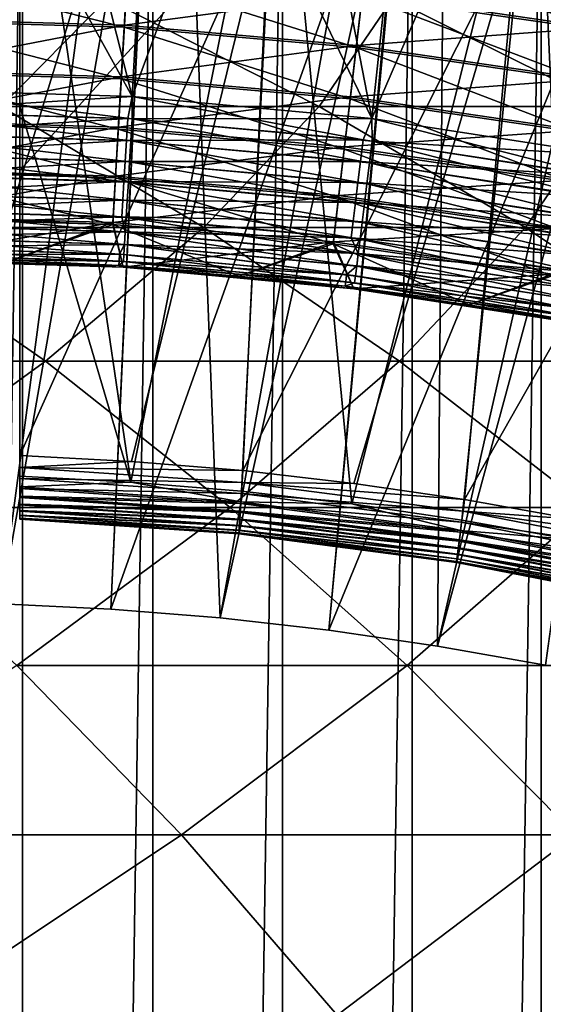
# Model space of a CAD drawing. Header units: metres. Extents: x -410 to 15, y -15 to 15.
# Tile 310 of 346: x 0.3 to 1.52, y 7.06 to 9.36. Entities that reach past the tile are written whole.
import ezdxf

# ---------------------------------------------------------------- set-up
doc = ezdxf.new("R2010")
doc.units = ezdxf.units.M
doc.layers.add('solid_508382', color=7, linetype='CONTINUOUS')

msp = doc.modelspace()

# ---------------------------------------------------------------- linework, layer by layer
at = {"layer": 'solid_508382'}
for points in [[(0.3, 8.19451, -14.546535), (0.3, 8.19451, -5.883568), (0.3, 11.145964, -14.6)], [(0.3, 8.196794, -5.853557), (0.3, 11.145964, -14.6), (0.3, 8.19451, -5.883568)], [(0.3, 8.196645, -14.575527), (0.3, 8.19451, -14.546535), (0.3, 11.145964, -14.6)], [(0.3, 9.159961, -5.211029), (0.3, 11.145964, -14.6), (0.3, 8.294577, -5.710363)], [(0.3, 8.269828, -5.727253), (0.3, 8.294577, -5.710363), (0.3, 11.145964, -14.6)], [(0.3, 10.045522, -4.7), (0.3, 11.145964, -14.6), (0.3, 9.159961, -5.211029)], [(0.3, 8.248056, -5.747411), (0.3, 8.269828, -5.727253), (0.3, 11.145964, -14.6)], [(0.3, 8.22932, -5.770882), (0.3, 8.248056, -5.747411), (0.3, 11.145964, -14.6)], [(0.3, 8.214392, -5.796696), (0.3, 8.22932, -5.770882), (0.3, 11.145964, -14.6)], [(0.3, 8.203401, -5.82464), (0.3, 8.214392, -5.796696), (0.3, 11.145964, -14.6)], [(0.3, 8.196794, -5.853557), (0.3, 8.203401, -5.82464), (0.3, 11.145964, -14.6)], [(0.3, 8.202858, -14.603684), (0.3, 8.196645, -14.575527), (0.3, 11.145964, -14.6)], [(0.3, 11.142249, -14.660603), (0.3, 8.202858, -14.603684), (0.3, 11.145964, -14.6)], [(0.3, 11.142249, -14.660603), (0.3, 8.213234, -14.63096), (0.3, 8.202858, -14.603684)], [(0.3, 11.142249, -14.660603), (0.3, 8.227347, -14.656286), (0.3, 8.213234, -14.63096)], [(0.3, 11.142249, -14.660603), (0.3, 8.245127, -14.679465), (0.3, 8.227347, -14.656286)], [(0.3, 11.131426, -14.719661), (0.3, 8.245127, -14.679465), (0.3, 11.142249, -14.660603)], [(0.3, 11.131426, -14.719661), (0.3, 8.265933, -14.699665), (0.3, 8.245127, -14.679465)], [(0.3, 11.131426, -14.719661), (0.3, 8.289594, -14.716764), (0.3, 8.265933, -14.699665)], [(0.3, 11.131426, -14.719661), (0.3, 8.315187, -14.730075), (0.3, 8.289594, -14.716764)], [(0.3, 11.113374, -14.777454), (0.3, 8.315187, -14.730075), (0.3, 11.131426, -14.719661)], [(0.3, 11.113374, -14.777454), (0.3, 8.342844, -14.73972), (0.3, 8.315187, -14.730075)], [(0.3, 11.088619, -14.832443), (0.3, 8.342844, -14.73972), (0.3, 11.113374, -14.777454)], [(0.3, 11.057224, -14.884284), (0.3, 8.342844, -14.73972), (0.3, 11.088619, -14.832443)], [(0.3, 11.057224, -14.884284), (0.3, 9.009491, -14.918241), (0.3, 8.342844, -14.73972)], [(0.3, 11.02002, -14.93171), (0.3, 9.009491, -14.918241), (0.3, 11.057224, -14.884284)], [(0.3, 10.977114, -14.974545), (0.3, 9.009491, -14.918241), (0.3, 11.02002, -14.93171)], [(0.651775, 10.980674, -15.553847), (0, 11, -15.553847), (0.256489, 7.995887, -14.75)], [(0.651775, 10.980674, -15.553847), (0.256489, 7.995887, -14.75), (0.512687, 7.983555, -14.75)], [(0.3, 10.929618, -15.011671), (0.3, 9.009491, -14.918241), (0.3, 10.977114, -14.974545)], [(0.651775, 10.980674, -15.553847), (0.512687, 7.983555, -14.75), (0.76833, 7.963019, -14.75)], [(0.651775, 10.980674, -15.553847), (0.76833, 7.963019, -14.75), (1.301156, 10.922774, -15.553847)], [(0.3, 10.87772, -15.042985), (0.3, 9.009491, -14.918241), (0.3, 10.929618, -15.011671)], [(1.301156, 10.922774, -15.553847), (0.76833, 7.963019, -14.75), (1.023157, 7.934302, -14.75)], [(1.301156, 10.922774, -15.553847), (1.023157, 7.934302, -14.75), (1.276885, 7.89744, -14.75)], [(1.301156, 10.922774, -15.553847), (1.276885, 7.89744, -14.75), (1.94583, 10.82653, -15.553847)], [(0.3, 10.823248, -15.06744), (0.3, 9.009491, -14.918241), (0.3, 10.87772, -15.042985)], [(1.94583, 10.82653, -15.553847), (1.276885, 7.89744, -14.75), (1.529273, 7.852472, -14.75)], [(0.3, 10.765472, -15.08547), (0.3, 9.009491, -14.918241), (0.3, 10.823248, -15.06744)], [(0.3, 10.706429, -15.096283), (0.3, 9.009491, -14.918241), (0.3, 10.765472, -15.08547)], [(0.3, 10.706429, -15.096283), (0.3, 10.645774, -15.1), (0.3, 9.009491, -14.918241)], [(0.3, 10.645774, -15.1), (0.3, 9.688176, -15.1), (0.3, 9.009491, -14.918241)], [(0, 9.2, -22.299999), (0, 10.2, -22.299999), (0.309036, 10.195269, -22.299999)], [(0.562839, 9.182867, -25.9), (0.309032, 10.19527, -25.9), (0, 10.2, -25.9)], [(0, 9.2, -25.9), (0.562839, 9.182867, -25.9), (0, 10.2, -25.9)], [(0.562835, 9.182867, -22.299999), (0, 9.2, -22.299999), (0.309036, 10.195269, -22.299999)], [(0.562839, 9.182867, -25.9), (0.617015, 10.18129, -25.9), (0.309032, 10.19527, -25.9)], [(0.562835, 9.182867, -22.299999), (0.309036, 10.195269, -22.299999), (0.617023, 10.18129, -22.299999)], [(0.562835, 9.182867, -22.299999), (0.617023, 10.18129, -22.299999), (0.923961, 10.158061, -22.299999)], [(0.562839, 9.182867, -25.9), (1.12348, 9.131123, -25.9), (0.617015, 10.18129, -25.9)], [(1.12348, 9.131123, -25.9), (0.923951, 10.158062, -25.9), (0.617015, 10.18129, -25.9)], [(1.123474, 9.131123, -22.299999), (0.562835, 9.182867, -22.299999), (0.923961, 10.158061, -22.299999)], [(1.12348, 9.131123, -25.9), (1.229851, 10.125583, -25.9), (0.923951, 10.158062, -25.9)], [(1.123474, 9.131123, -22.299999), (0.923961, 10.158061, -22.299999), (1.229863, 10.125581, -22.299999)], [(1.123474, 9.131123, -22.299999), (1.229863, 10.125581, -22.299999), (1.535206, 10.083769, -22.299999)], [(1.12348, 9.131123, -25.9), (1.683182, 9.044641, -25.9), (1.229851, 10.125583, -25.9)], [(1.683182, 9.044641, -25.9), (1.535192, 10.083771, -25.9), (1.229851, 10.125583, -25.9)], [(0.305982, 10.095304, -32.299999), (0, -10.1, -32.299999), (0, 10.1, -32.299999)], [(0.305982, 10.095304, -32.299999), (0.305982, -10.095304, -32.299999), (0, -10.1, -32.299999)], [(0.305982, 10.095304, -32.299999), (0.610878, 10.081466, -32.299999), (0.305982, -10.095304, -32.299999)], [(0.610878, 10.081466, -32.299999), (0.610878, -10.081466, -32.299999), (0.305982, -10.095304, -32.299999)], [(0.610878, 10.081466, -32.299999), (0.914688, 10.058486, -32.299999), (0.610878, -10.081466, -32.299999)], [(1.683175, 9.044641, -22.299999), (1.123474, 9.131123, -22.299999), (1.535206, 10.083769, -22.299999)], [(0.559589, 8.281115, -5.710363), (0.3, 10.045522, -4.7), (0.3, 9.159961, -5.211029)], [(0.559589, 8.281115, -5.710363), (0.906218, 10.009059, -4.7), (0.3, 10.045522, -4.7)], [(0.914688, 10.058486, -32.299999), (0.914689, -10.058486, -32.299999), (0.610878, -10.081466, -32.299999)], [(0.914688, 10.058486, -32.299999), (1.217422, 10.026363, -32.299999), (0.914689, -10.058486, -32.299999)], [(1.217422, 10.026363, -32.299999), (1.217424, -10.026363, -32.299999), (0.914689, -10.058486, -32.299999)], [(1.217422, 10.026363, -32.299999), (1.519529, 9.985017, -32.299999), (1.217424, -10.026363, -32.299999)], [(0.603918, 9.981748, -4.7), (0, 8, -5.854701), (0, 10, -4.7)], [(0.559589, 8.281115, -5.710363), (0.818629, 8.259531, -5.710363), (0.906218, 10.009059, -4.7)], [(0.818629, 8.259531, -5.710363), (1.076866, 8.229846, -5.710363), (0.906218, 10.009059, -4.7)], [(1.076866, 8.229846, -5.710363), (1.509067, 9.936056, -4.7), (0.906218, 10.009059, -4.7)], [(0.603918, 9.981748, -4.7), (0.256489, 7.995887, -5.854701), (0, 8, -5.854701)], [(0.603918, 9.981748, -4.7), (0.512687, 7.983555, -5.854701), (0.256489, 7.995887, -5.854701)], [(0.603918, 9.981748, -4.7), (1.205523, 9.92707, -4.7), (0.512687, 7.983555, -5.854701)], [(1.519529, 9.985017, -32.299999), (1.51953, -9.985017, -32.299999), (1.217424, -10.026363, -32.299999)], [(1.519529, 9.985017, -32.299999), (1.820659, 9.93451, -32.299999), (1.51953, -9.985017, -32.299999)], [(1.205523, 9.92707, -4.7), (0.76833, 7.963019, -5.854701), (0.512687, 7.983555, -5.854701)], [(1.205523, 9.92707, -4.7), (1.023157, 7.934302, -5.854701), (0.76833, 7.963019, -5.854701)], [(1.205523, 9.92707, -4.7), (1.802583, 9.836193, -4.7), (1.023157, 7.934302, -5.854701)], [(1.076866, 8.229846, -5.710363), (1.334048, 8.192089, -5.710363), (1.509067, 9.936056, -4.7)], [(1.334048, 8.192089, -5.710363), (1.589921, 8.146297, -5.710363), (1.509067, 9.936056, -4.7)], [(1.589921, 8.146297, -5.710363), (2.106335, 9.826793, -4.7), (1.509067, 9.936056, -4.7)], [(1.820659, 9.93451, -32.299999), (1.82066, -9.93451, -32.299999), (1.51953, -9.985017, -32.299999)], [(1.802583, 9.836193, -4.7), (1.276885, 7.89744, -5.854701), (1.023157, 7.934302, -5.854701)], [(1.802583, 9.836193, -4.7), (1.529273, 7.852472, -5.854701), (1.276885, 7.89744, -5.854701)], [(0.3, 9.009491, -14.918241), (0.3, 9.688176, -15.1), (0.88522, 9.652264, -15.1)], [(0.88522, 9.652264, -15.1), (0.561136, 8.329356, -14.73972), (0.3, 8.342844, -14.73972)], [(0.3, 9.009491, -14.918241), (0.88522, 9.652264, -15.1), (0.3, 8.342844, -14.73972)], [(0.88522, 9.652264, -15.1), (0.821722, 8.307696, -14.73972), (0.561136, 8.329356, -14.73972)], [(0.88522, 9.652264, -15.1), (1.465122, 9.58145, -15.1), (0.821722, 8.307696, -14.73972)], [(1.465122, 9.58145, -15.1), (1.081502, 8.277886, -14.73972), (0.821722, 8.307696, -14.73972)], [(1.465122, 9.58145, -15.1), (1.340221, 8.239955, -14.73972), (1.081502, 8.277886, -14.73972)], [(1.465122, 9.58145, -15.1), (2.04072, 9.475516, -15.1), (1.340221, 8.239955, -14.73972)], [(1.100887, 9.418691, -22.900124), (1.646673, 9.338744, -22.900124), (1.115099, 9.540284, -22.904623)], [(1.646673, 9.338744, -22.900124), (1.667931, 9.459306, -22.904623), (1.115099, 9.540284, -22.904623)], [(0.544269, 9.344731, -22.908129), (0.551376, 9.466766, -22.900124), (0, 9.48281, -22.900124)], [(0.544269, 9.344731, -22.908129), (0, 9.48281, -22.900124), (0, 9.360567, -22.908129)], [(0.551668, 9.471777, -25.299938), (0.544559, 9.34971, -25.292444), (0, 9.365555, -25.292444)], [(0.544269, 9.344731, -22.908129), (1.086696, 9.297275, -22.908129), (0.551376, 9.466766, -22.900124)], [(0.551668, 9.471777, -25.299938), (1.10147, 9.423676, -25.299938), (0.544559, 9.34971, -25.292444)], [(1.086696, 9.297275, -22.908129), (1.100887, 9.418691, -22.900124), (0.551376, 9.466766, -22.900124)], [(2.04072, 9.475516, -15.1), (1.597625, 8.193939, -14.73972), (1.340221, 8.239955, -14.73972)], [(1.668799, 9.46423, -25.294926), (1.647544, 9.343688, -25.299938), (1.10147, 9.423676, -25.299938)], [(1.10147, 9.423676, -25.299938), (1.087275, 9.302228, -25.292444), (0.544559, 9.34971, -25.292444)], [(1.10147, 9.423676, -25.299938), (1.647544, 9.343688, -25.299938), (1.087275, 9.302228, -25.292444)], [(-0.231212, 9.411716, 121.166046), (0.256535, 9.159735, 121.398659), (0.503374, 9.411716, 119.541977)], [(0.256535, 9.159735, 121.398659), (1.00013, 9.159735, 119.754669), (0.503374, 9.411716, 119.541977)], [(0.503374, 9.411716, 119.541977), (1.00013, 9.159735, 119.754669), (1.171669, 9.411716, 117.889526)], [(1.00013, 9.159735, 119.754669), (1.676621, 9.159735, 118.081947), (1.171669, 9.411716, 117.889526)], [(1.086696, 9.297275, -22.908129), (1.625445, 9.218359, -22.908129), (1.100887, 9.418691, -22.900124)], [(1.625445, 9.218359, -22.908129), (1.646673, 9.338744, -22.900124), (1.100887, 9.418691, -22.900124)], [(1.171669, 9.411716, 117.889526), (1.676621, 9.159735, 118.081947), (1.772579, 9.411716, 116.211395)], [(0.544559, 9.34971, -25.292444), (0, 9.244681, -25.272524), (0, 9.365555, -25.292444)], [(0.537245, 9.224146, -22.928555), (0.544269, 9.344731, -22.908129), (0, 9.360567, -22.908129)], [(0.537245, 9.224146, -22.928555), (0, 9.360567, -22.908129), (0, 9.239779, -22.928555)], [(0.544559, 9.34971, -25.292444), (0.53753, 9.22904, -25.272524), (0, 9.244681, -25.272524)], [(0.537245, 9.224146, -22.928555), (1.072673, 9.177302, -22.928555), (0.544269, 9.344731, -22.908129)], [(0.544559, 9.34971, -25.292444), (1.087275, 9.302228, -25.292444), (0.53753, 9.22904, -25.272524)], [(1.072673, 9.177302, -22.928555), (1.086696, 9.297275, -22.908129), (0.544269, 9.344731, -22.908129)], [(1.647544, 9.343688, -25.299938), (1.626311, 9.22327, -25.292444), (1.087275, 9.302228, -25.292444)], [(1.087275, 9.302228, -25.292444), (1.073242, 9.182172, -25.272524), (0.53753, 9.22904, -25.272524)], [(1.072673, 9.177302, -22.928555), (1.604471, 9.099405, -22.928555), (1.086696, 9.297275, -22.908129)], [(1.087275, 9.302228, -25.292444), (1.626311, 9.22327, -25.292444), (1.073242, 9.182172, -25.272524)], [(1.604471, 9.099405, -22.928555), (1.625445, 9.218359, -22.908129), (1.086696, 9.297275, -22.908129)], [(0.53753, 9.22904, -25.272524), (0, 9.126469, -25.240383), (0, 9.244681, -25.272524)], [(0.53038, 9.106269, -22.961189), (0.537245, 9.224146, -22.928555), (0, 9.239779, -22.928555)], [(0.53038, 9.106269, -22.961189), (0, 9.239779, -22.928555), (0, 9.121701, -22.961189)], [(0.53753, 9.22904, -25.272524), (0.530657, 9.111028, -25.240383), (0, 9.126469, -25.240383)], [(0.53038, 9.106269, -22.961189), (1.058965, 9.060023, -22.961189), (0.537245, 9.224146, -22.928555)], [(0.53753, 9.22904, -25.272524), (1.073242, 9.182172, -25.272524), (0.530657, 9.111028, -25.240383)], [(1.058965, 9.060023, -22.961189), (1.072673, 9.177302, -22.928555), (0.537245, 9.224146, -22.928555)], [(1.626311, 9.22327, -25.292444), (1.605322, 9.104234, -25.272524), (1.073242, 9.182172, -25.272524)], [(0, 9.14779, -22.303423), (0, 9.2, -22.299999), (0.562835, 9.182867, -22.299999)], [(0.563146, 9.130439, -25.896578), (0.562839, 9.182867, -25.9), (0, 9.2, -25.9)], [(0.563146, 9.130439, -25.896578), (0, 9.2, -25.9), (0, 9.14779, -25.896578)], [(0.552361, 9.131618, -22.303354), (0, 9.14779, -22.303423), (0.562835, 9.182867, -22.299999)], [(1.073242, 9.182172, -25.272524), (1.059518, 9.064758, -25.240383), (0.530657, 9.111028, -25.240383)], [(0.552361, 9.131618, -22.303354), (0.562835, 9.182867, -22.299999), (1.102707, 9.081607, -22.303354)], [(1.102707, 9.081607, -22.303354), (0.562835, 9.182867, -22.299999), (1.123474, 9.131123, -22.299999)], [(0.563146, 9.130439, -25.896578), (1.12348, 9.131123, -25.9), (0.562839, 9.182867, -25.9)], [(1.058965, 9.060023, -22.961189), (1.583967, 8.983122, -22.961189), (1.072673, 9.177302, -22.928555)], [(1.073242, 9.182172, -25.272524), (1.605322, 9.104234, -25.272524), (1.059518, 9.064758, -25.240383)], [(1.583967, 8.983122, -22.961189), (1.604471, 9.099405, -22.928555), (1.072673, 9.177302, -22.928555)], [(-0.088775, 8.87676, 123.256111), (0.730232, 8.87676, 121.624565), (0.256535, 9.159735, 121.398659)], [(0.559984, 9.079169, -25.886356), (0, 9.14779, -25.896578), (0, 9.096422, -25.886356)], [(0.559984, 9.079169, -25.886356), (0.563146, 9.130439, -25.896578), (0, 9.14779, -25.896578)], [(0.552361, 9.131618, -22.303354), (0, 9.096928, -22.313507), (0, 9.14779, -22.303423)], [(0.256535, 9.159735, 121.398659), (0.730232, 8.87676, 121.624565), (1.00013, 9.159735, 119.754669)], [(0.3, 9.159961, -5.211029), (0.3, 8.294577, -5.710363), (0.559589, 8.281115, -5.710363)], [(0.730232, 8.87676, 121.624565), (1.482576, 8.87676, 119.961235), (1.00013, 9.159735, 119.754669)], [(1.00013, 9.159735, 119.754669), (1.482576, 8.87676, 119.961235), (1.676621, 9.159735, 118.081947)], [(1.482576, 8.87676, 119.961235), (2.167028, 8.87676, 118.268829), (1.676621, 9.159735, 118.081947)], [(0.552361, 9.131618, -22.303354), (0.549259, 9.080331, -22.313507), (0, 9.096928, -22.313507)], [(0.530657, 9.111028, -25.240383), (0, 9.012149, -25.196358), (0, 9.126469, -25.240383)], [(0.523743, 8.992328, -23.005692), (0.53038, 9.106269, -22.961189), (0, 9.121701, -22.961189)], [(0.523743, 8.992328, -23.005692), (0, 9.121701, -22.961189), (0, 9.012037, -23.003691)], [(0.552361, 9.131618, -22.303354), (1.102707, 9.081607, -22.303354), (0.549259, 9.080331, -22.313507)], [(0.559984, 9.079169, -25.886356), (1.117844, 9.027475, -25.886356), (0.563146, 9.130439, -25.896578)], [(0.563146, 9.130439, -25.896578), (1.124156, 9.078454, -25.896578), (1.12348, 9.131123, -25.9)], [(1.117844, 9.027475, -25.886356), (1.124156, 9.078454, -25.896578), (0.563146, 9.130439, -25.896578)], [(1.102707, 9.081607, -22.303354), (1.123474, 9.131123, -22.299999), (1.649029, 8.998459, -22.303354)], [(1.649029, 8.998459, -22.303354), (1.123474, 9.131123, -22.299999), (1.683175, 9.044641, -22.299999)], [(1.124156, 9.078454, -25.896578), (1.683182, 9.044641, -25.9), (1.12348, 9.131123, -25.9)], [(0.530657, 9.111028, -25.240383), (0.52401, 8.996902, -25.196358), (0, 9.012149, -25.196358)], [(0.523743, 8.992328, -23.005692), (1.045715, 8.946661, -23.005692), (0.53038, 9.106269, -22.961189)], [(0.530657, 9.111028, -25.240383), (1.059518, 9.064758, -25.240383), (0.52401, 8.996902, -25.196358)], [(1.045715, 8.946661, -23.005692), (1.058965, 9.060023, -22.961189), (0.53038, 9.106269, -22.961189)], [(1.605322, 9.104234, -25.272524), (1.584795, 8.987817, -25.240383), (1.059518, 9.064758, -25.240383)], [(0.549259, 9.080331, -22.313507), (0, 9.047314, -22.330288), (0, 9.096928, -22.313507)], [(0.556931, 9.029671, -25.869513), (0, 9.096422, -25.886356), (0, 9.04683, -25.869513)], [(0.556931, 9.029671, -25.869513), (0.559984, 9.079169, -25.886356), (0, 9.096422, -25.886356)], [(0.549259, 9.080331, -22.313507), (0.546263, 9.030807, -22.330288), (0, 9.047314, -22.330288)], [(0.549259, 9.080331, -22.313507), (1.096514, 9.030601, -22.313507), (0.546263, 9.030807, -22.330288)], [(1.102707, 9.081607, -22.303354), (1.096514, 9.030601, -22.313507), (0.549259, 9.080331, -22.313507)], [(0.556931, 9.029671, -25.869513), (1.111749, 8.978259, -25.869513), (0.559984, 9.079169, -25.886356)], [(1.111749, 8.978259, -25.869513), (1.117844, 9.027475, -25.886356), (0.559984, 9.079169, -25.886356)], [(1.102707, 9.081607, -22.303354), (1.649029, 8.998459, -22.303354), (1.096514, 9.030601, -22.313507)], [(1.117844, 9.027475, -25.886356), (1.671463, 8.941538, -25.886356), (1.124156, 9.078454, -25.896578)], [(1.124156, 9.078454, -25.896578), (1.680902, 8.992031, -25.896578), (1.683182, 9.044641, -25.9)], [(1.671463, 8.941538, -25.886356), (1.680902, 8.992031, -25.896578), (1.124156, 9.078454, -25.896578)], [(1.059518, 9.064758, -25.240383), (1.046247, 8.951212, -25.196358), (0.52401, 8.996902, -25.196358)], [(1.045715, 8.946661, -23.005692), (1.564148, 8.870722, -23.005692), (1.058965, 9.060023, -22.961189)], [(1.059518, 9.064758, -25.240383), (1.584795, 8.987817, -25.240383), (1.046247, 8.951212, -25.196358)], [(1.564148, 8.870722, -23.005692), (1.583967, 8.983122, -22.961189), (1.058965, 9.060023, -22.961189)], [(0.546263, 9.030807, -22.330288), (0, 9.000318, -22.353407), (0, 9.047314, -22.330288)], [(0.55404, 8.982794, -25.846331), (0, 9.04683, -25.869513), (0, 8.999864, -25.846331)], [(0.55404, 8.982794, -25.846331), (0.556931, 9.029671, -25.869513), (0, 9.04683, -25.869513)], [(0.546263, 9.030807, -22.330288), (0.543426, 8.983897, -22.353407), (0, 9.000318, -22.353407)], [(0.546263, 9.030807, -22.330288), (1.090533, 8.981349, -22.330288), (0.543426, 8.983897, -22.353407)], [(1.096514, 9.030601, -22.313507), (1.090533, 8.981349, -22.330288), (0.546263, 9.030807, -22.330288)], [(0.55404, 8.982794, -25.846331), (1.105978, 8.931649, -25.846331), (0.556931, 9.029671, -25.869513)], [(1.105978, 8.931649, -25.846331), (1.111749, 8.978259, -25.869513), (0.556931, 9.029671, -25.869513)], [(1.096514, 9.030601, -22.313507), (1.639767, 8.947919, -22.313507), (1.090533, 8.981349, -22.330288)], [(1.649029, 8.998459, -22.303354), (1.639767, 8.947919, -22.313507), (1.096514, 9.030601, -22.313507)], [(0.52401, 8.996902, -25.196358), (0, 8.902913, -25.140907), (0, 9.012149, -25.196358)], [(0, 9.007566, -23.005692), (0.523743, 8.992328, -23.005692), (0, 9.012037, -23.003691)], [(0.517406, 8.88351, -23.0616), (0.523743, 8.992328, -23.005692), (0, 9.007566, -23.005692)], [(0.517406, 8.88351, -23.0616), (0, 9.007566, -23.005692), (0, 8.902913, -23.059093)], [(1.111749, 8.978259, -25.869513), (1.662351, 8.892791, -25.869513), (1.117844, 9.027475, -25.886356)], [(1.662351, 8.892791, -25.869513), (1.671463, 8.941538, -25.886356), (1.117844, 9.027475, -25.886356)], [(0.543426, 8.983897, -22.353407), (0, 8.956745, -22.382467), (0, 9.000318, -22.353407)], [(0.55136, 8.939342, -25.817213), (0, 8.999864, -25.846331), (0, 8.956329, -25.817213)], [(0.55136, 8.939342, -25.817213), (0.55404, 8.982794, -25.846331), (0, 8.999864, -25.846331)], [(0.52401, 8.996902, -25.196358), (0.517658, 8.887851, -25.140907), (0, 8.902913, -25.140907)], [(0.543426, 8.983897, -22.353407), (0.540795, 8.940404, -22.382467), (0, 8.956745, -22.382467)], [(0.517406, 8.88351, -23.0616), (1.03306, 8.838395, -23.0616), (0.523743, 8.992328, -23.005692)], [(0.52401, 8.996902, -25.196358), (1.046247, 8.951212, -25.196358), (0.517658, 8.887851, -25.140907)], [(1.03306, 8.838395, -23.0616), (1.045715, 8.946661, -23.005692), (0.523743, 8.992328, -23.005692)], [(0.543426, 8.983897, -22.353407), (1.084868, 8.934695, -22.353407), (0.540795, 8.940404, -22.382467)], [(1.090533, 8.981349, -22.330288), (1.084868, 8.934695, -22.353407), (0.543426, 8.983897, -22.353407)], [(0.55136, 8.939342, -25.817213), (1.100628, 8.888445, -25.817213), (0.55404, 8.982794, -25.846331)], [(1.100628, 8.888445, -25.817213), (1.105978, 8.931649, -25.846331), (0.55404, 8.982794, -25.846331)], [(1.584795, 8.987817, -25.240383), (1.564943, 8.875234, -25.196358), (1.046247, 8.951212, -25.196358)], [(1.090533, 8.981349, -22.330288), (1.630824, 8.899117, -22.330288), (1.084868, 8.934695, -22.353407)], [(1.639767, 8.947919, -22.313507), (1.630824, 8.899117, -22.330288), (1.090533, 8.981349, -22.330288)], [(1.105978, 8.931649, -25.846331), (1.653721, 8.846624, -25.846331), (1.111749, 8.978259, -25.869513)], [(1.653721, 8.846624, -25.846331), (1.662351, 8.892791, -25.869513), (1.111749, 8.978259, -25.869513)], [(0.540795, 8.940404, -22.382467), (0, 8.917342, -22.416973), (0, 8.956745, -22.382467)], [(0.548937, 8.90006, -25.782658), (0, 8.956329, -25.817213), (0, 8.916972, -25.782658)], [(0.548937, 8.90006, -25.782658), (0.55136, 8.939342, -25.817213), (0, 8.956329, -25.817213)], [(0.540795, 8.940404, -22.382467), (0.538416, 8.901073, -22.416973), (0, 8.917342, -22.416973)], [(1.046247, 8.951212, -25.196358), (1.033565, 8.842715, -25.140907), (0.517658, 8.887851, -25.140907)], [(0.540795, 8.940404, -22.382467), (1.079616, 8.89144, -22.382467), (0.538416, 8.901073, -22.416973)], [(1.084868, 8.934695, -22.353407), (1.079616, 8.89144, -22.382467), (0.540795, 8.940404, -22.382467)], [(0.548937, 8.90006, -25.782658), (1.095791, 8.849386, -25.782658), (0.55136, 8.939342, -25.817213)], [(1.095791, 8.849386, -25.782658), (1.100628, 8.888445, -25.817213), (0.55136, 8.939342, -25.817213)], [(1.03306, 8.838395, -23.0616), (1.545219, 8.763375, -23.0616), (1.045715, 8.946661, -23.005692)], [(1.046247, 8.951212, -25.196358), (1.564943, 8.875234, -25.196358), (1.033565, 8.842715, -25.140907)], [(1.545219, 8.763375, -23.0616), (1.564148, 8.870722, -23.005692), (1.045715, 8.946661, -23.005692)], [(0.538416, 8.901073, -22.416973), (0, 8.882786, -22.456329), (0, 8.917342, -22.416973)], [(0.546813, 8.865621, -25.743256), (0, 8.916972, -25.782658), (0, 8.882467, -25.743256)], [(0.546813, 8.865621, -25.743256), (0.548937, 8.90006, -25.782658), (0, 8.916972, -25.782658)], [(1.084868, 8.934695, -22.353407), (1.622353, 8.852892, -22.353407), (1.079616, 8.89144, -22.382467)], [(1.630824, 8.899117, -22.330288), (1.622353, 8.852892, -22.353407), (1.084868, 8.934695, -22.353407)], [(1.100628, 8.888445, -25.817213), (1.645721, 8.803831, -25.817213), (1.105978, 8.931649, -25.846331)], [(1.645721, 8.803831, -25.817213), (1.653721, 8.846624, -25.846331), (1.105978, 8.931649, -25.846331)], [(0, 8.902913, -25.140907), (0.517658, 8.887851, -25.140907), (0, 8.8, -25.07468)], [(0, 8.898564, -23.0616), (0.517406, 8.88351, -23.0616), (0, 8.902913, -23.059093)], [(0.538416, 8.901073, -22.416973), (0.546832, 8.865938, -22.456329), (0, 8.882786, -22.456329)], [(0, 8.898564, -23.0616), (0.270997, 8.795826, -23.12532), (0.517406, 8.88351, -23.0616)], [(0.538416, 8.901073, -22.416973), (1.074867, 8.852325, -22.416973), (0.546832, 8.865938, -22.456329)], [(1.079616, 8.89144, -22.382467), (1.074867, 8.852325, -22.416973), (0.538416, 8.901073, -22.416973)], [(0.546813, 8.865621, -25.743256), (1.091551, 8.815143, -25.743256), (0.548937, 8.90006, -25.782658)], [(1.091551, 8.815143, -25.743256), (1.095791, 8.849386, -25.782658), (0.548937, 8.90006, -25.782658)], [(1.079616, 8.89144, -22.382467), (1.614498, 8.810033, -22.382467), (1.074867, 8.852325, -22.416973)], [(1.622353, 8.852892, -22.353407), (1.614498, 8.810033, -22.382467), (1.079616, 8.89144, -22.382467)], [(-0.534215, 8.56375, 125.107941), (0.360059, 8.56375, 123.492905), (-0.088775, 8.87676, 123.256111)], [(-0.088775, 8.87676, 123.256111), (0.360059, 8.56375, 123.492905), (0.730232, 8.87676, 121.624565)], [(0.517658, 8.887851, -25.140907), (0.270997, 8.795826, -25.07468), (0, 8.8, -25.07468)], [(0.546832, 8.865938, -22.456329), (0, 8.853668, -22.499865), (0, 8.882786, -22.456329)], [(0.545024, 8.836615, -25.699682), (0, 8.882467, -25.743256), (0, 8.853407, -25.699682)], [(0.545024, 8.836615, -25.699682), (0.546813, 8.865621, -25.743256), (0, 8.882467, -25.743256)], [(0.517658, 8.887851, -25.140907), (0.541736, 8.783309, -25.07468), (0.270997, 8.795826, -25.07468)], [(0.517406, 8.88351, -23.0616), (0.270997, 8.795826, -23.12532), (0.541736, 8.783309, -23.12532)], [(0.360059, 8.56375, 123.492905), (1.188276, 8.56375, 121.84301), (0.730232, 8.87676, 121.624565)], [(0.517406, 8.88351, -23.0616), (0.541736, 8.783309, -23.12532), (0.811962, 8.762461, -23.12532)], [(0.517406, 8.88351, -23.0616), (0.811962, 8.762461, -23.12532), (1.03306, 8.838395, -23.0616)], [(0.517658, 8.887851, -25.140907), (1.033565, 8.842715, -25.140907), (0.541736, 8.783309, -25.07468)], [(0.730232, 8.87676, 121.624565), (1.188276, 8.56375, 121.84301), (1.482576, 8.87676, 119.961235)], [(1.564943, 8.875234, -25.196358), (1.545975, 8.767658, -25.140907), (1.033565, 8.842715, -25.140907)], [(1.095791, 8.849386, -25.782658), (1.638489, 8.765143, -25.782658), (1.100628, 8.888445, -25.817213)], [(1.638489, 8.765143, -25.782658), (1.645721, 8.803831, -25.817213), (1.100628, 8.888445, -25.817213)], [(1.188276, 8.56375, 121.84301), (1.949082, 8.56375, 120.160973), (1.482576, 8.87676, 119.961235)], [(1.482576, 8.87676, 119.961235), (1.949082, 8.56375, 120.160973), (2.167028, 8.87676, 118.268829)], [(0.546832, 8.865938, -22.456329), (0.54504, 8.836876, -22.499865), (0, 8.853668, -22.499865)], [(0.54504, 8.836876, -22.499865), (0, 8.830488, -22.546829), (0, 8.853668, -22.499865)], [(0.543601, 8.81354, -25.652687), (0, 8.853407, -25.699682), (0, 8.830288, -25.652687)], [(0.543601, 8.81354, -25.652687), (0.545024, 8.836615, -25.699682), (0, 8.853407, -25.699682)], [(0.545024, 8.836615, -25.699682), (1.08798, 8.786303, -25.699682), (0.546813, 8.865621, -25.743256)], [(0.546832, 8.865938, -22.456329), (1.09159, 8.815459, -22.456329), (0.54504, 8.836876, -22.499865)], [(1.08798, 8.786303, -25.699682), (1.091551, 8.815143, -25.743256), (0.546813, 8.865621, -25.743256)], [(1.074867, 8.852325, -22.416973), (1.09159, 8.815459, -22.456329), (0.546832, 8.865938, -22.456329)], [(1.074867, 8.852325, -22.416973), (1.607396, 8.771276, -22.416973), (1.09159, 8.815459, -22.456329)], [(1.614498, 8.810033, -22.382467), (1.607396, 8.771276, -22.416973), (1.074867, 8.852325, -22.416973)], [(1.091551, 8.815143, -25.743256), (1.632149, 8.731227, -25.743256), (1.095791, 8.849386, -25.782658)], [(1.632149, 8.731227, -25.743256), (1.638489, 8.765143, -25.782658), (1.095791, 8.849386, -25.782658)], [(0.54504, 8.836876, -22.499865), (0.533172, 8.814378, -22.546829), (0, 8.830488, -22.546829)], [(0.533172, 8.814378, -22.546829), (0, 8.813643, -22.596422), (0, 8.830488, -22.546829)], [(0.542568, 8.796792, -25.603073), (0, 8.830288, -25.652687), (0, 8.813508, -25.603073)], [(0.542568, 8.796792, -25.603073), (0.543601, 8.81354, -25.652687), (0, 8.830288, -25.652687)], [(0.54504, 8.836876, -22.499865), (1.064398, 8.766104, -22.546829), (0.533172, 8.814378, -22.546829)], [(1.033565, 8.842715, -25.140907), (0.811962, 8.762461, -25.07468), (0.541736, 8.783309, -25.07468)], [(0.543601, 8.81354, -25.652687), (1.085139, 8.763359, -25.652687), (0.545024, 8.836615, -25.699682)], [(1.085139, 8.763359, -25.652687), (1.08798, 8.786303, -25.699682), (0.545024, 8.836615, -25.699682)], [(0.54504, 8.836876, -22.499865), (1.088012, 8.786562, -22.499865), (1.064398, 8.766104, -22.546829)], [(1.09159, 8.815459, -22.456329), (1.088012, 8.786562, -22.499865), (0.54504, 8.836876, -22.499865)], [(1.033565, 8.842715, -25.140907), (1.081417, 8.7333, -25.07468), (0.811962, 8.762461, -25.07468)], [(1.03306, 8.838395, -23.0616), (0.811962, 8.762461, -23.12532), (1.081417, 8.7333, -23.12532)], [(1.03306, 8.838395, -23.0616), (1.081417, 8.7333, -23.12532), (1.349847, 8.695856, -23.12532)], [(1.03306, 8.838395, -23.0616), (1.349847, 8.695856, -23.12532), (1.545219, 8.763375, -23.0616)], [(1.033565, 8.842715, -25.140907), (1.545975, 8.767658, -25.140907), (1.081417, 8.7333, -25.07468)], [(0.533172, 8.814378, -22.546829), (0.532155, 8.797564, -22.596422), (0, 8.813643, -22.596422)], [(0.532155, 8.797564, -22.596422), (0, 8.803422, -22.647789), (0, 8.813643, -22.596422)], [(0.531533, 8.787292, -25.551691), (0, 8.813508, -25.603073), (0, 8.803354, -25.551691)], [(0.531533, 8.787292, -25.551691), (0.542568, 8.796792, -25.603073), (0, 8.813508, -25.603073)], [(0.531537, 8.787361, -22.647789), (0, 8.8, -22.700001), (0, 8.803422, -22.647789)], [(0.532155, 8.797564, -22.596422), (0.531537, 8.787361, -22.647789), (0, 8.803422, -22.647789)], [(0.541736, 8.783309, -25.5), (0, 8.803354, -25.551691), (0, 8.8, -25.5)], [(0.541736, 8.783309, -25.5), (0.531533, 8.787292, -25.551691), (0, 8.803354, -25.551691)], [(0.541736, 8.783309, -22.700001), (0.270997, 8.795826, -23.12532), (0, 8.8, -23.12532)], [(0, 8.8, -22.700001), (0.541736, 8.783309, -22.700001), (0, 8.8, -23.12532)], [(0.531537, 8.787361, -22.647789), (0.541736, 8.783309, -22.700001), (0, 8.8, -22.700001)], [(0.541736, 8.783309, -25.07468), (0.541736, 8.783309, -25.5), (0, 8.8, -25.5)], [(0.541736, 8.783309, -25.07468), (0, 8.8, -25.5), (0.270997, 8.795826, -25.07468)], [(0.533172, 8.814378, -22.546829), (1.064398, 8.766104, -22.546829), (0.532155, 8.797564, -22.596422)], [(0.542568, 8.796792, -25.603073), (1.083077, 8.746706, -25.603073), (0.543601, 8.81354, -25.652687)], [(1.083077, 8.746706, -25.603073), (1.085139, 8.763359, -25.652687), (0.543601, 8.81354, -25.652687)], [(1.08798, 8.786303, -25.699682), (1.626809, 8.702661, -25.699682), (1.091551, 8.815143, -25.743256)], [(1.09159, 8.815459, -22.456329), (1.632208, 8.73154, -22.456329), (1.088012, 8.786562, -22.499865)], [(1.626809, 8.702661, -25.699682), (1.632149, 8.731227, -25.743256), (1.091551, 8.815143, -25.743256)], [(1.607396, 8.771276, -22.416973), (1.632208, 8.73154, -22.456329), (1.09159, 8.815459, -22.456329)], [(0.541736, 8.783309, -22.700001), (0.541736, 8.783309, -23.12532), (0.270997, 8.795826, -23.12532)], [(0.531533, 8.787292, -25.551691), (1.061127, 8.739167, -25.551691), (0.542568, 8.796792, -25.603073)], [(0.541736, 8.783309, -25.5), (1.061127, 8.739167, -25.551691), (0.531533, 8.787292, -25.551691)], [(0.532155, 8.797564, -22.596422), (1.062367, 8.749382, -22.596422), (0.531537, 8.787361, -22.647789)], [(0.531537, 8.787361, -22.647789), (1.061135, 8.739235, -22.647789), (0.541736, 8.783309, -22.700001)], [(1.062367, 8.749382, -22.596422), (1.061135, 8.739235, -22.647789), (0.531537, 8.787361, -22.647789)], [(1.064398, 8.766104, -22.546829), (1.062367, 8.749382, -22.596422), (0.532155, 8.797564, -22.596422)], [(1.081417, 8.7333, -22.700001), (0.811962, 8.762461, -23.12532), (0.541736, 8.783309, -23.12532)], [(0.541736, 8.783309, -22.700001), (1.081417, 8.7333, -22.700001), (0.541736, 8.783309, -23.12532)], [(1.061135, 8.739235, -22.647789), (1.081417, 8.7333, -22.700001), (0.541736, 8.783309, -22.700001)], [(0.541736, 8.783309, -25.5), (1.081417, 8.7333, -25.5), (1.061127, 8.739167, -25.551691)], [(1.081417, 8.7333, -25.07468), (1.081417, 8.7333, -25.5), (0.541736, 8.783309, -25.5)], [(0.811962, 8.762461, -25.07468), (0.541736, 8.783309, -25.5), (0.541736, 8.783309, -25.07468)], [(1.081417, 8.7333, -25.07468), (0.541736, 8.783309, -25.5), (0.811962, 8.762461, -25.07468)], [(1.061127, 8.739167, -25.551691), (1.083077, 8.746706, -25.603073), (0.542568, 8.796792, -25.603073)], [(1.088012, 8.786562, -22.499865), (1.59174, 8.685844, -22.546829), (1.064398, 8.766104, -22.546829)], [(1.085139, 8.763359, -25.652687), (1.622561, 8.679935, -25.652687), (1.08798, 8.786303, -25.699682)], [(1.622561, 8.679935, -25.652687), (1.626809, 8.702661, -25.699682), (1.08798, 8.786303, -25.699682)], [(1.088012, 8.786562, -22.499865), (1.626857, 8.702918, -22.499865), (1.59174, 8.685844, -22.546829)], [(1.632208, 8.73154, -22.456329), (1.626857, 8.702918, -22.499865), (1.088012, 8.786562, -22.499865)], [(1.081417, 8.7333, -22.700001), (1.081417, 8.7333, -23.12532), (0.811962, 8.762461, -23.12532)], [(1.064398, 8.766104, -22.546829), (1.59174, 8.685844, -22.546829), (1.062367, 8.749382, -22.596422)], [(1.545975, 8.767658, -25.140907), (1.349847, 8.695856, -25.07468), (1.081417, 8.7333, -25.07468)], [(1.083077, 8.746706, -25.603073), (1.619478, 8.663442, -25.603073), (1.085139, 8.763359, -25.652687)], [(1.619478, 8.663442, -25.603073), (1.622561, 8.679935, -25.652687), (1.085139, 8.763359, -25.652687)], [(1.545975, 8.767658, -25.140907), (1.616996, 8.650164, -25.07468), (1.349847, 8.695856, -25.07468)], [(1.545219, 8.763375, -23.0616), (1.349847, 8.695856, -23.12532), (1.616996, 8.650164, -23.12532)], [(1.061127, 8.739167, -25.551691), (1.586849, 8.659154, -25.551691), (1.083077, 8.746706, -25.603073)], [(1.081417, 8.7333, -25.5), (1.586849, 8.659154, -25.551691), (1.061127, 8.739167, -25.551691)], [(1.062367, 8.749382, -22.596422), (1.588704, 8.669275, -22.596422), (1.061135, 8.739235, -22.647789)], [(1.061135, 8.739235, -22.647789), (1.586861, 8.659222, -22.647789), (1.081417, 8.7333, -22.700001)], [(1.588704, 8.669275, -22.596422), (1.586861, 8.659222, -22.647789), (1.061135, 8.739235, -22.647789)], [(1.59174, 8.685844, -22.546829), (1.588704, 8.669275, -22.596422), (1.062367, 8.749382, -22.596422)], [(1.616996, 8.650164, -22.700001), (1.349847, 8.695856, -23.12532), (1.081417, 8.7333, -23.12532)], [(1.081417, 8.7333, -22.700001), (1.616996, 8.650164, -22.700001), (1.081417, 8.7333, -23.12532)], [(1.586861, 8.659222, -22.647789), (1.616996, 8.650164, -22.700001), (1.081417, 8.7333, -22.700001)], [(1.081417, 8.7333, -25.5), (1.616996, 8.650164, -25.5), (1.586849, 8.659154, -25.551691)], [(1.616996, 8.650164, -25.07468), (1.616996, 8.650164, -25.5), (1.081417, 8.7333, -25.5)], [(1.349847, 8.695856, -25.07468), (1.081417, 8.7333, -25.5), (1.081417, 8.7333, -25.07468)], [(1.616996, 8.650164, -25.07468), (1.081417, 8.7333, -25.5), (1.349847, 8.695856, -25.07468)], [(1.586849, 8.659154, -25.551691), (1.619478, 8.663442, -25.603073), (1.083077, 8.746706, -25.603073)], [(1.616996, 8.650164, -22.700001), (1.616996, 8.650164, -23.12532), (1.349847, 8.695856, -23.12532)], [(-0.534215, 8.56375, 125.107941), (-0.111809, 8.221763, 125.353127), (0.360059, 8.56375, 123.492905)], [(-0.111809, 8.221763, 125.353127), (0.792036, 8.221763, 123.720802), (0.360059, 8.56375, 123.492905)], [(0.360059, 8.56375, 123.492905), (0.792036, 8.221763, 123.720802), (1.188276, 8.56375, 121.84301)], [(0.792036, 8.221763, 123.720802), (1.629118, 8.221763, 122.053253), (1.188276, 8.56375, 121.84301)], [(1.188276, 8.56375, 121.84301), (1.629118, 8.221763, 122.053253), (1.949082, 8.56375, 120.160973)], [(0.3, 8.315187, -14.730075), (0.3, 8.342844, -14.73972), (0.561136, 8.329356, -14.73972)], [(0.3, 8.315187, -14.730075), (0.561136, 8.329356, -14.73972), (0.821722, 8.307696, -14.73972)], [(0.3, 8.315187, -14.730075), (0.821722, 8.307696, -14.73972), (0.819971, 8.280284, -14.730178)], [(0.3, 8.315187, -14.730075), (0.819971, 8.280284, -14.730178), (0.3, 8.289594, -14.716764)], [(0.3, 8.269828, -5.727253), (0.559589, 8.281115, -5.710363), (0.3, 8.294577, -5.710363)], [(0.819971, 8.280284, -14.730178), (0.821722, 8.307696, -14.73972), (1.081502, 8.277886, -14.73972)], [(0.3, 8.289594, -14.716764), (0.818309, 8.254518, -14.716743), (0.3, 8.265933, -14.699665)], [(0.819971, 8.280284, -14.730178), (0.818309, 8.254518, -14.716743), (0.3, 8.289594, -14.716764)], [(0.3, 8.269828, -5.727253), (0.817062, 8.234984, -5.727109), (0.559589, 8.281115, -5.710363)], [(0.3, 8.248056, -5.747411), (0.817062, 8.234984, -5.727109), (0.3, 8.269828, -5.727253)], [(0.817062, 8.234984, -5.727109), (0.818629, 8.259531, -5.710363), (0.559589, 8.281115, -5.710363)], [(0.819971, 8.280284, -14.730178), (1.336719, 8.212711, -14.730178), (0.818309, 8.254518, -14.716743)], [(0.819971, 8.280284, -14.730178), (1.081502, 8.277886, -14.73972), (1.340221, 8.239955, -14.73972)], [(0.819971, 8.280284, -14.730178), (1.340221, 8.239955, -14.73972), (1.336719, 8.212711, -14.730178)], [(0.3, 8.265933, -14.699665), (0.816799, 8.230969, -14.699706), (0.3, 8.245127, -14.679465)], [(0.818309, 8.254518, -14.716743), (0.816799, 8.230969, -14.699706), (0.3, 8.265933, -14.699665)], [(0.3, 8.248056, -5.747411), (0.815647, 8.213069, -5.747446), (0.817062, 8.234984, -5.727109)], [(0.3, 8.22932, -5.770882), (0.815647, 8.213069, -5.747446), (0.3, 8.248056, -5.747411)], [(0.818309, 8.254518, -14.716743), (1.333409, 8.187106, -14.716743), (0.816799, 8.230969, -14.699706)], [(0.817062, 8.234984, -5.727109), (1.076866, 8.229846, -5.710363), (0.818629, 8.259531, -5.710363)], [(1.336719, 8.212711, -14.730178), (1.333409, 8.187106, -14.716743), (0.818309, 8.254518, -14.716743)], [(0.3, 8.245127, -14.679465), (0.815459, 8.210139, -14.679429), (0.3, 8.227347, -14.656286)], [(0.816799, 8.230969, -14.699706), (0.815459, 8.210139, -14.679429), (0.3, 8.245127, -14.679465)], [(0.3, 8.22932, -5.770882), (0.814453, 8.194427, -5.77083), (0.815647, 8.213069, -5.747446)], [(0.3, 8.214392, -5.796696), (0.814453, 8.194427, -5.77083), (0.3, 8.22932, -5.770882)], [(0.3, 8.227347, -14.656286), (0.814327, 8.192466, -14.65634), (0.3, 8.213234, -14.63096)], [(0.815459, 8.210139, -14.679429), (0.814327, 8.192466, -14.65634), (0.3, 8.227347, -14.656286)], [(0.816799, 8.230969, -14.699706), (1.330395, 8.163705, -14.699706), (0.815459, 8.210139, -14.679429)], [(0.815647, 8.213069, -5.747446), (1.330913, 8.167694, -5.727109), (0.817062, 8.234984, -5.727109)], [(1.333409, 8.187106, -14.716743), (1.330395, 8.163705, -14.699706), (0.816799, 8.230969, -14.699706)], [(0.817062, 8.234984, -5.727109), (1.330913, 8.167694, -5.727109), (1.076866, 8.229846, -5.710363)], [(1.330913, 8.167694, -5.727109), (1.334048, 8.192089, -5.710363), (1.076866, 8.229846, -5.710363)], [(1.336719, 8.212711, -14.730178), (1.340221, 8.239955, -14.73972), (1.597625, 8.193939, -14.73972)], [(-0.111809, 8.221763, 125.353127), (0.292685, 7.851955, 125.587921), (0.792036, 8.221763, 123.720802)], [(0.292685, 7.851955, 125.587921), (1.205695, 7.851955, 123.939041), (0.792036, 8.221763, 123.720802)], [(0.3, 8.214392, -5.796696), (0.813491, 8.179479, -5.796738), (0.814453, 8.194427, -5.77083)], [(0.3, 8.203401, -5.82464), (0.813491, 8.179479, -5.796738), (0.3, 8.214392, -5.796696)], [(0.3, 8.213234, -14.63096), (0.813417, 8.178326, -14.630927), (0.3, 8.202858, -14.603684)], [(0.814327, 8.192466, -14.65634), (0.813417, 8.178326, -14.630927), (0.3, 8.213234, -14.63096)], [(0.3, 8.203401, -5.82464), (0.812792, 8.168556, -5.824589), (0.813491, 8.179479, -5.796738)], [(0.3, 8.196794, -5.853557), (0.812792, 8.168556, -5.824589), (0.3, 8.203401, -5.82464)], [(0.3, 8.202858, -14.603684), (0.812757, 8.168015, -14.603728), (0.3, 8.196645, -14.575527)], [(0.813417, 8.178326, -14.630927), (0.812757, 8.168015, -14.603728), (0.3, 8.202858, -14.603684)], [(0.792036, 8.221763, 123.720802), (1.205695, 7.851955, 123.939041), (1.629118, 8.221763, 122.053253)], [(0.815459, 8.210139, -14.679429), (1.327723, 8.143003, -14.679429), (0.814327, 8.192466, -14.65634)], [(0.814453, 8.194427, -5.77083), (1.328098, 8.145915, -5.747446), (0.815647, 8.213069, -5.747446)], [(1.330395, 8.163705, -14.699706), (1.327723, 8.143003, -14.679429), (0.815459, 8.210139, -14.679429)], [(0.815647, 8.213069, -5.747446), (1.328098, 8.145915, -5.747446), (1.330913, 8.167694, -5.727109)], [(1.205695, 7.851955, 123.939041), (2.051266, 7.851955, 122.254578), (1.629118, 8.221763, 122.053253)], [(1.336719, 8.212711, -14.730178), (1.848223, 8.112923, -14.730178), (1.333409, 8.187106, -14.716743)], [(1.336719, 8.212711, -14.730178), (1.597625, 8.193939, -14.73972), (1.853462, 8.139885, -14.73972)], [(1.336719, 8.212711, -14.730178), (1.853462, 8.139885, -14.73972), (1.848223, 8.112923, -14.730178)], [(0.3, 8.196794, -5.853557), (0.3, 8.19451, -5.883568), (0.812362, 8.161906, -5.85376)], [(0.3, 8.196794, -5.853557), (0.812362, 8.161906, -5.85376), (0.812792, 8.168556, -5.824589)], [(0.3, 8.196645, -14.575527), (0.812352, 8.161755, -14.575319), (0.3, 8.19451, -14.546535)], [(0.812757, 8.168015, -14.603728), (0.812352, 8.161755, -14.575319), (0.3, 8.196645, -14.575527)], [(0.812219, 8.159676, -14.546535), (0.812218, 8.159676, -5.883568), (0.3, 8.19451, -5.883568)], [(0.812362, 8.161906, -5.85376), (0.3, 8.19451, -5.883568), (0.812218, 8.159676, -5.883568)], [(0.3, 8.19451, -14.546535), (0.812219, 8.159676, -14.546535), (0.3, 8.19451, -5.883568)], [(0.812352, 8.161755, -14.575319), (0.812219, 8.159676, -14.546535), (0.3, 8.19451, -14.546535)], [(0.813417, 8.178326, -14.630927), (1.323647, 8.111388, -14.630927), (0.812757, 8.168015, -14.603728)], [(0.812792, 8.168556, -5.824589), (1.323794, 8.112535, -5.796738), (0.813491, 8.179479, -5.796738)], [(0.814327, 8.192466, -14.65634), (1.325461, 8.125441, -14.65634), (0.813417, 8.178326, -14.630927)], [(1.325461, 8.125441, -14.65634), (1.323647, 8.111388, -14.630927), (0.813417, 8.178326, -14.630927)], [(0.813491, 8.179479, -5.796738), (1.325712, 8.12739, -5.77083), (0.814453, 8.194427, -5.77083)], [(0.813491, 8.179479, -5.796738), (1.323794, 8.112535, -5.796738), (1.325712, 8.12739, -5.77083)], [(1.327723, 8.143003, -14.679429), (1.325461, 8.125441, -14.65634), (0.814327, 8.192466, -14.65634)], [(0.814453, 8.194427, -5.77083), (1.325712, 8.12739, -5.77083), (1.328098, 8.145915, -5.747446)], [(1.333409, 8.187106, -14.716743), (1.84328, 8.087584, -14.716743), (1.330395, 8.163705, -14.699706)], [(1.330913, 8.167694, -5.727109), (1.589921, 8.146297, -5.710363), (1.334048, 8.192089, -5.710363)], [(1.848223, 8.112923, -14.730178), (1.84328, 8.087584, -14.716743), (1.333409, 8.187106, -14.716743)], [(0.812362, 8.161906, -5.85376), (0.812218, 8.159676, -5.883568), (1.321543, 8.095071, -5.85376)], [(1.321255, 8.092854, -14.546535), (1.321253, 8.092854, -5.883568), (0.812218, 8.159676, -5.883568)], [(1.321543, 8.095071, -5.85376), (0.812218, 8.159676, -5.883568), (1.321253, 8.092854, -5.883568)], [(0.812219, 8.159676, -14.546535), (1.321255, 8.092854, -14.546535), (0.812218, 8.159676, -5.883568)], [(0.812352, 8.161755, -14.575319), (1.321522, 8.09492, -14.575319), (0.812219, 8.159676, -14.546535)], [(1.321522, 8.09492, -14.575319), (1.321255, 8.092854, -14.546535), (0.812219, 8.159676, -14.546535)], [(0.812757, 8.168015, -14.603728), (1.322327, 8.101142, -14.603728), (0.812352, 8.161755, -14.575319)], [(1.322327, 8.101142, -14.603728), (1.321522, 8.09492, -14.575319), (0.812352, 8.161755, -14.575319)], [(0.812362, 8.161906, -5.85376), (1.322397, 8.10168, -5.824589), (0.812792, 8.168556, -5.824589)], [(0.812362, 8.161906, -5.85376), (1.321543, 8.095071, -5.85376), (1.322397, 8.10168, -5.824589)], [(1.323647, 8.111388, -14.630927), (1.322327, 8.101142, -14.603728), (0.812757, 8.168015, -14.603728)], [(0.812792, 8.168556, -5.824589), (1.322397, 8.10168, -5.824589), (1.323794, 8.112535, -5.796738)], [(1.330395, 8.163705, -14.699706), (1.838772, 8.064425, -14.699706), (1.327723, 8.143003, -14.679429)], [(1.328098, 8.145915, -5.747446), (1.839545, 8.068373, -5.727109), (1.330913, 8.167694, -5.727109)], [(1.84328, 8.087584, -14.716743), (1.838772, 8.064425, -14.699706), (1.330395, 8.163705, -14.699706)], [(1.330913, 8.167694, -5.727109), (1.839545, 8.068373, -5.727109), (1.589921, 8.146297, -5.710363)], [(1.327723, 8.143003, -14.679429), (1.83478, 8.043939, -14.679429), (1.325461, 8.125441, -14.65634)], [(1.325712, 8.12739, -5.77083), (1.835341, 8.04682, -5.747446), (1.328098, 8.145915, -5.747446)], [(1.838772, 8.064425, -14.699706), (1.83478, 8.043939, -14.679429), (1.327723, 8.143003, -14.679429)], [(1.328098, 8.145915, -5.747446), (1.835341, 8.04682, -5.747446), (1.839545, 8.068373, -5.727109)], [(1.323647, 8.111388, -14.630927), (1.828687, 8.01265, -14.630927), (1.322327, 8.101142, -14.603728)], [(1.322397, 8.10168, -5.824589), (1.828908, 8.013784, -5.796738), (1.323794, 8.112535, -5.796738)], [(1.325461, 8.125441, -14.65634), (1.831397, 8.026557, -14.65634), (1.323647, 8.111388, -14.630927)], [(1.831397, 8.026557, -14.65634), (1.828687, 8.01265, -14.630927), (1.323647, 8.111388, -14.630927)], [(1.323794, 8.112535, -5.796738), (1.831773, 8.028486, -5.77083), (1.325712, 8.12739, -5.77083)], [(1.323794, 8.112535, -5.796738), (1.828908, 8.013784, -5.796738), (1.831773, 8.028486, -5.77083)], [(1.83478, 8.043939, -14.679429), (1.831397, 8.026557, -14.65634), (1.325461, 8.125441, -14.65634)], [(1.325712, 8.12739, -5.77083), (1.831773, 8.028486, -5.77083), (1.835341, 8.04682, -5.747446)], [(1.321543, 8.095071, -5.85376), (1.321253, 8.092854, -5.883568), (1.825542, 7.996501, -5.85376)], [(1.825112, 7.994308, -14.546535), (1.825109, 7.994309, -5.883568), (1.321253, 8.092854, -5.883568)], [(1.825542, 7.996501, -5.85376), (1.321253, 8.092854, -5.883568), (1.825109, 7.994309, -5.883568)], [(1.321255, 8.092854, -14.546535), (1.825112, 7.994308, -14.546535), (1.321253, 8.092854, -5.883568)], [(1.321522, 8.09492, -14.575319), (1.825512, 7.996353, -14.575319), (1.321255, 8.092854, -14.546535)], [(1.825512, 7.996353, -14.575319), (1.825112, 7.994308, -14.546535), (1.321255, 8.092854, -14.546535)], [(1.322327, 8.101142, -14.603728), (1.826714, 8.00251, -14.603728), (1.321522, 8.09492, -14.575319)], [(1.826714, 8.00251, -14.603728), (1.825512, 7.996353, -14.575319), (1.321522, 8.09492, -14.575319)], [(1.321543, 8.095071, -5.85376), (1.826818, 8.003042, -5.824589), (1.322397, 8.10168, -5.824589)], [(1.321543, 8.095071, -5.85376), (1.825542, 7.996501, -5.85376), (1.826818, 8.003042, -5.824589)], [(1.828687, 8.01265, -14.630927), (1.826714, 8.00251, -14.603728), (1.322327, 8.101142, -14.603728)], [(1.322397, 8.10168, -5.824589), (1.826818, 8.003042, -5.824589), (1.828908, 8.013784, -5.796738)], [(0.512687, 7.983555, -5.854701), (0.512687, 7.983555, -14.75), (0.256489, 7.995887, -14.75)], [(0.256489, 7.995887, -5.854701), (0.512687, 7.983555, -5.854701), (0.256489, 7.995887, -14.75)], [(0.76833, 7.963019, -5.854701), (0.76833, 7.963019, -14.75), (0.512687, 7.983555, -14.75)], [(0.512687, 7.983555, -5.854701), (0.76833, 7.963019, -5.854701), (0.512687, 7.983555, -14.75)], [(1.023157, 7.934302, -5.854701), (1.023157, 7.934302, -14.75), (0.76833, 7.963019, -14.75)], [(0.76833, 7.963019, -5.854701), (1.023157, 7.934302, -5.854701), (0.76833, 7.963019, -14.75)], [(1.276885, 7.89744, -5.854701), (1.276885, 7.89744, -14.75), (1.023157, 7.934302, -14.75)], [(1.023157, 7.934302, -5.854701), (1.276885, 7.89744, -5.854701), (1.023157, 7.934302, -14.75)], [(1.529273, 7.852472, -5.854701), (1.529273, 7.852472, -14.75), (1.276885, 7.89744, -14.75)], [(1.276885, 7.89744, -5.854701), (1.529273, 7.852472, -5.854701), (1.276885, 7.89744, -14.75)], [(-0.310418, 7.45558, 127.437515), (0.677898, 7.45558, 125.811516), (0.292685, 7.851955, 125.587921)], [(0.292685, 7.851955, 125.587921), (0.677898, 7.45558, 125.811516), (1.205695, 7.851955, 123.939041)], [(0.677898, 7.45558, 125.811516), (1.599637, 7.45558, 124.146873), (1.205695, 7.851955, 123.939041)], [(1.205695, 7.851955, 123.939041), (1.599637, 7.45558, 124.146873), (2.051266, 7.851955, 122.254578)], [(-0.310418, 7.45558, 127.437515), (0.045351, 7.033977, 127.663734), (0.677898, 7.45558, 125.811516)], [(0.045351, 7.033977, 127.663734), (1.042526, 7.033977, 126.023163), (0.677898, 7.45558, 125.811516)], [(0.677898, 7.45558, 125.811516), (1.042526, 7.033977, 126.023163), (1.599637, 7.45558, 124.146873)], [(1.042526, 7.033977, 126.023163), (1.972528, 7.033977, 124.343597), (1.599637, 7.45558, 124.146873)]]:
    msp.add_3dface(points, dxfattribs=at)

doc.saveas('drawing.dxf')
